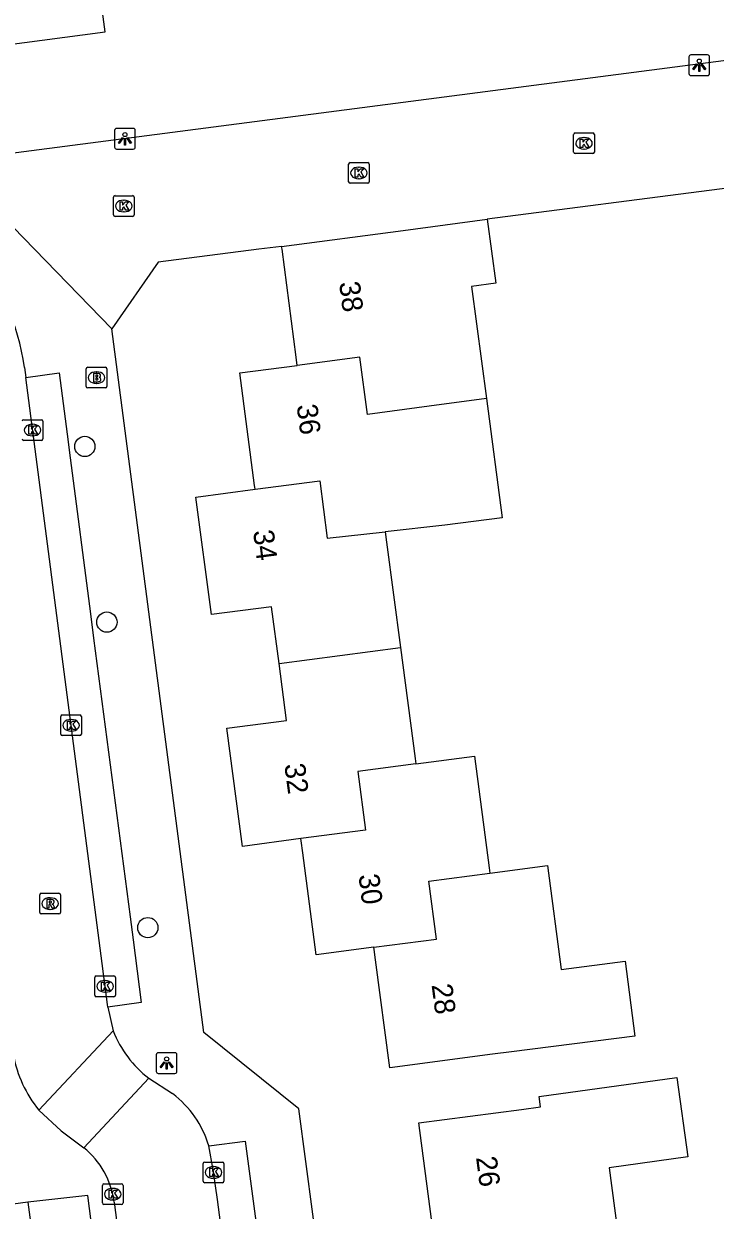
# Model space of a CAD drawing. Extents: x 158474 to 159560, y 388525 to 389605.
# Drawn here: x 159414.7 to 159448.1, y 388953.6 to 389010.9 of the extents above; entities that cross this region are included whole.
import ezdxf

# ---------------------------------------------------------------- set-up
doc = ezdxf.new("R2010")
doc.units = 0
for name, color, linetype in [('IMGEO_Boom', 7, 'Continuous'), ('IMGEO_Brandkraan', 7, 'Continuous'), ('IMGEO_Kolk', 7, 'Continuous'), ('IMGEO_Lichtpunt', 7, 'Continuous'), ('IMGEO_Pand', 7, 'Continuous'), ('IMGEO_Pand_nummerreeks', 7, 'Continuous'), ('IMGEO_Rijbaan_lokaal_open', 7, 'Continuous'), ('IMGEO_Rioolput', 7, 'Continuous'), ('IMGEO_Voetpad_open', 7, 'Continuous')]:
    doc.layers.add(name, color=color, linetype=linetype)

msp = doc.modelspace()

# ---------------------------------------------------------------- linework, layer by layer
at = {"layer": 'IMGEO_Boom'}
for centre in [(159417.674, 388990.471), (159418.741, 388981.982), (159420.717, 388967.215)]:
    msp.add_circle(centre, 0.489, dxfattribs=at)
at = {"layer": 'IMGEO_Brandkraan'}
for p, q in [((159417.813, 388994.298), (159418.665, 388994.298)), ((159417.738, 388993.372), (159417.738, 388994.224)), ((159418.226, 388994.078), (159418.251, 388994.078)), ((159418.739, 388994.224), (159418.739, 388993.372)), ((159418.665, 388993.298), (159417.813, 388993.298)), ((159418.249, 388993.518), (159418.224, 388993.518))]:
    msp.add_line(p, q, dxfattribs=at)
for points in [[(159417.813, 388994.298), (159418.665, 388994.298)], [(159417.738, 388993.372), (159417.738, 388994.224)], [(159418.086, 388993.998), (159418.086, 388993.598), (159418.299, 388993.598)], [(159418.317, 388993.998), (159418.086, 388993.998)], [(159418.265, 388993.917), (159418.211, 388993.917), (159418.211, 388993.841)], [(159418.211, 388993.841), (159418.264, 388993.841)], [(159418.273, 388993.765), (159418.211, 388993.765), (159418.211, 388993.684)], [(159418.739, 388994.224), (159418.739, 388993.372)], [(159418.665, 388993.298), (159417.813, 388993.298)], [(159418.211, 388993.684), (159418.273, 388993.684)]]:
    msp.add_lwpolyline(points, dxfattribs=at)
for centre, radius, start, end in [((159417.815, 388994.222), 0.0765, 91.55205, 178.44795), ((159417.815, 388994.222), 0.0765, 91.55205, 178.44795), ((159418.663, 388994.222), 0.0765, 1.55205, 88.44795), ((159418.663, 388994.222), 0.0765, 1.55205, 88.44795), ((159418.266, 388993.879), 0.0379, 267.82845, 90.93552), ((159418.274, 388993.724), 0.0404, 269.87594, 90.50774), ((159418.321, 388993.853), 0.145, 59.4692, 91.53667), ((159418.346, 388993.9), 0.0922, 285.51372, 58.15012), ((159418.351, 388993.708), 0.105, 301.31148, 78.98903), ((159417.815, 388993.374), 0.0765, 181.55205, 268.44795), ((159417.815, 388993.374), 0.0765, 181.55205, 268.44795), ((159418.305, 388993.849), 0.251, 268.66757, 293.53466), ((159418.663, 388993.374), 0.0765, 271.55205, 358.44795), ((159418.663, 388993.374), 0.0765, 271.55205, 358.44795)]:
    msp.add_arc(centre, radius, start, end, dxfattribs=at)
for centre, major_axis, ratio, start_param, end_param in [((159418.225, 388993.798), (-0.387, 0.002), 0.722429, 4.712389, 7.853982), ((159418.25, 388993.798), (-0.39, 0.002), 0.717154, 1.570796, 4.712389)]:
    msp.add_ellipse(centre, major_axis=major_axis, ratio=ratio, start_param=start_param, end_param=end_param, dxfattribs=at)
at = {"layer": 'IMGEO_Kolk'}
for p, q in [((159441.29, 389004.697), (159441.29, 389005.549)), ((159441.365, 389005.623), (159442.217, 389005.623)), ((159441.778, 389005.403), (159441.803, 389005.403)), ((159442.291, 389005.549), (159442.291, 389004.697)), ((159442.217, 389004.623), (159441.365, 389004.623)), ((159441.801, 389004.843), (159441.776, 389004.843)), ((159430.415, 389003.263), (159430.415, 389004.115)), ((159430.49, 389004.189), (159431.342, 389004.189)), ((159431.416, 389004.115), (159431.416, 389003.263)), ((159430.903, 389003.969), (159430.928, 389003.969)), ((159431.342, 389003.189), (159430.49, 389003.189)), ((159430.926, 389003.409), (159430.901, 389003.409)), ((159419.058, 389001.665), (159419.058, 389002.517)), ((159419.133, 389002.591), (159419.985, 389002.591)), ((159419.546, 389002.371), (159419.571, 389002.371)), ((159420.059, 389002.517), (159420.059, 389001.665)), ((159419.569, 389001.811), (159419.544, 389001.811)), ((159419.985, 389001.591), (159419.133, 389001.591)), ((159414.723, 388991.763), (159415.575, 388991.763)), ((159415.136, 388991.543), (159415.161, 388991.543)), ((159415.649, 388991.689), (159415.649, 388990.837)), ((159415.159, 388990.983), (159415.134, 388990.983)), ((159415.575, 388990.763), (159414.723, 388990.763)), ((159416.509, 388976.568), (159416.509, 388977.42)), ((159416.584, 388977.494), (159417.436, 388977.494)), ((159416.997, 388977.274), (159417.022, 388977.274)), ((159417.51, 388977.42), (159417.51, 388976.568)), ((159417.02, 388976.714), (159416.995, 388976.714)), ((159417.436, 388976.494), (159416.584, 388976.494)), ((159418.154, 388963.952), (159418.154, 388964.804)), ((159418.229, 388964.878), (159419.081, 388964.878)), ((159418.642, 388964.658), (159418.667, 388964.658)), ((159419.155, 388964.804), (159419.155, 388963.952)), ((159418.665, 388964.098), (159418.64, 388964.098)), ((159419.081, 388963.878), (159418.229, 388963.878)), ((159423.466, 388955.884), (159424.318, 388955.884)), ((159423.391, 388954.958), (159423.391, 388955.81)), ((159423.879, 388955.664), (159423.904, 388955.664)), ((159424.392, 388955.81), (159424.392, 388954.958)), ((159418.521, 388953.908), (159418.521, 388954.76)), ((159418.596, 388954.834), (159419.448, 388954.834)), ((159419.522, 388954.76), (159419.522, 388953.908)), ((159424.318, 388954.884), (159423.466, 388954.884)), ((159423.902, 388955.104), (159423.877, 388955.104)), ((159419.009, 388954.614), (159419.034, 388954.614)), ((159419.448, 388953.834), (159418.596, 388953.834)), ((159419.032, 388954.054), (159419.007, 388954.054))]:
    msp.add_line(p, q, dxfattribs=at)
for points in [[(159441.29, 389004.697), (159441.29, 389005.549)], [(159441.365, 389005.623), (159442.217, 389005.623)], [(159441.611, 389005.323), (159441.734, 389005.323), (159441.734, 389005.172), (159441.864, 389005.323), (159442.028, 389005.323), (159441.882, 389005.172), (159442.035, 389004.923), (159441.883, 389004.923), (159441.798, 389005.087), (159441.734, 389005.02), (159441.734, 389004.923), (159441.611, 389004.923), (159441.611, 389005.323)], [(159442.291, 389005.549), (159442.291, 389004.697)], [(159442.217, 389004.623), (159441.365, 389004.623)], [(159430.415, 389003.263), (159430.415, 389004.115)], [(159430.49, 389004.189), (159431.342, 389004.189)], [(159431.416, 389004.115), (159431.416, 389003.263)], [(159430.736, 389003.889), (159430.859, 389003.889), (159430.859, 389003.738), (159430.989, 389003.889), (159431.153, 389003.889), (159431.007, 389003.738), (159431.16, 389003.489), (159431.008, 389003.489), (159430.923, 389003.653), (159430.859, 389003.586), (159430.859, 389003.489), (159430.736, 389003.489), (159430.736, 389003.889)], [(159431.342, 389003.189), (159430.49, 389003.189)], [(159419.058, 389001.665), (159419.058, 389002.517)], [(159419.133, 389002.591), (159419.985, 389002.591)], [(159420.059, 389002.517), (159420.059, 389001.665)], [(159419.379, 389002.291), (159419.502, 389002.291), (159419.502, 389002.14), (159419.632, 389002.291), (159419.796, 389002.291), (159419.65, 389002.14), (159419.803, 389001.891), (159419.651, 389001.891), (159419.566, 389002.055), (159419.502, 389001.988), (159419.502, 389001.891), (159419.379, 389001.891), (159419.379, 389002.291)], [(159419.985, 389001.591), (159419.133, 389001.591)], [(159414.723, 388991.763), (159415.575, 388991.763)], [(159414.969, 388991.463), (159415.092, 388991.463), (159415.092, 388991.312), (159415.222, 388991.463), (159415.386, 388991.463), (159415.24, 388991.312), (159415.393, 388991.063), (159415.241, 388991.063), (159415.156, 388991.227), (159415.092, 388991.16), (159415.092, 388991.063), (159414.969, 388991.063), (159414.969, 388991.463)], [(159415.649, 388991.689), (159415.649, 388990.837)], [(159415.575, 388990.763), (159414.723, 388990.763)], [(159416.509, 388976.568), (159416.509, 388977.42)], [(159416.584, 388977.494), (159417.436, 388977.494)], [(159416.83, 388977.194), (159416.953, 388977.194), (159416.953, 388977.043), (159417.083, 388977.194), (159417.247, 388977.194), (159417.101, 388977.043), (159417.254, 388976.794), (159417.102, 388976.794), (159417.017, 388976.958), (159416.953, 388976.891), (159416.953, 388976.794), (159416.83, 388976.794), (159416.83, 388977.194)], [(159417.51, 388977.42), (159417.51, 388976.568)], [(159417.436, 388976.494), (159416.584, 388976.494)], [(159418.154, 388963.952), (159418.154, 388964.804)], [(159418.229, 388964.878), (159419.081, 388964.878)], [(159418.475, 388964.578), (159418.598, 388964.578), (159418.598, 388964.427), (159418.728, 388964.578), (159418.892, 388964.578), (159418.746, 388964.427), (159418.899, 388964.178), (159418.747, 388964.178), (159418.662, 388964.342), (159418.598, 388964.275), (159418.598, 388964.178), (159418.475, 388964.178), (159418.475, 388964.578)], [(159419.155, 388964.804), (159419.155, 388963.952)], [(159419.081, 388963.878), (159418.229, 388963.878)], [(159423.466, 388955.884), (159424.318, 388955.884)], [(159423.391, 388954.958), (159423.391, 388955.81)], [(159423.712, 388955.584), (159423.835, 388955.584), (159423.835, 388955.433), (159423.965, 388955.584), (159424.129, 388955.584), (159423.983, 388955.433), (159424.136, 388955.184), (159423.984, 388955.184), (159423.899, 388955.348), (159423.835, 388955.281), (159423.835, 388955.184), (159423.712, 388955.184), (159423.712, 388955.584)], [(159424.392, 388955.81), (159424.392, 388954.958)], [(159418.521, 388953.908), (159418.521, 388954.76)], [(159418.596, 388954.834), (159419.448, 388954.834)], [(159419.522, 388954.76), (159419.522, 388953.908)], [(159424.318, 388954.884), (159423.466, 388954.884)], [(159418.842, 388954.534), (159418.965, 388954.534), (159418.965, 388954.383), (159419.095, 388954.534), (159419.259, 388954.534), (159419.113, 388954.383), (159419.266, 388954.134), (159419.114, 388954.134), (159419.029, 388954.298), (159418.965, 388954.231), (159418.965, 388954.134), (159418.842, 388954.134), (159418.842, 388954.534)], [(159419.448, 388953.834), (159418.596, 388953.834)]]:
    msp.add_lwpolyline(points, dxfattribs=at)
for centre, start, end in [((159441.367, 389005.547), 91.55205, 178.44795), ((159441.367, 389005.547), 91.55205, 178.44795), ((159442.215, 389005.547), 1.55205, 88.44795), ((159442.215, 389005.547), 1.55205, 88.44795), ((159441.367, 389004.699), 181.55205, 268.44795), ((159441.367, 389004.699), 181.55205, 268.44795), ((159442.215, 389004.699), 271.55205, 358.44795), ((159442.215, 389004.699), 271.55205, 358.44795), ((159430.492, 389004.113), 91.55205, 178.44795), ((159430.492, 389004.113), 91.55205, 178.44795), ((159431.34, 389004.113), 1.55205, 88.44795), ((159431.34, 389004.113), 1.55205, 88.44795), ((159430.492, 389003.265), 181.55205, 268.44795), ((159430.492, 389003.265), 181.55205, 268.44795), ((159431.34, 389003.265), 271.55205, 358.44795), ((159431.34, 389003.265), 271.55205, 358.44795), ((159419.135, 389002.515), 91.55205, 178.44795), ((159419.135, 389002.515), 91.55205, 178.44795), ((159419.983, 389002.515), 1.55205, 88.44795), ((159419.983, 389002.515), 1.55205, 88.44795), ((159419.135, 389001.667), 181.55205, 268.44795), ((159419.135, 389001.667), 181.55205, 268.44795), ((159419.983, 389001.667), 271.55205, 358.44795), ((159419.983, 389001.667), 271.55205, 358.44795), ((159414.725, 388991.687), 91.55205, 178.44795), ((159414.725, 388991.687), 91.55205, 178.44795), ((159415.573, 388991.687), 1.55205, 88.44795), ((159415.573, 388991.687), 1.55205, 88.44795), ((159414.725, 388990.839), 181.55205, 268.44795), ((159414.725, 388990.839), 181.55205, 268.44795), ((159415.573, 388990.839), 271.55205, 358.44795), ((159415.573, 388990.839), 271.55205, 358.44795), ((159416.586, 388977.418), 91.55205, 178.44795), ((159416.586, 388977.418), 91.55205, 178.44795), ((159417.434, 388977.418), 1.55205, 88.44795), ((159417.434, 388977.418), 1.55205, 88.44795), ((159416.586, 388976.57), 181.55205, 268.44795), ((159416.586, 388976.57), 181.55205, 268.44795), ((159417.434, 388976.57), 271.55205, 358.44795), ((159417.434, 388976.57), 271.55205, 358.44795), ((159418.231, 388964.802), 91.55205, 178.44795), ((159418.231, 388964.802), 91.55205, 178.44795), ((159419.079, 388964.802), 1.55205, 88.44795), ((159419.079, 388964.802), 1.55205, 88.44795), ((159418.231, 388963.954), 181.55205, 268.44795), ((159418.231, 388963.954), 181.55205, 268.44795), ((159419.079, 388963.954), 271.55205, 358.44795), ((159419.079, 388963.954), 271.55205, 358.44795), ((159423.468, 388955.808), 91.55205, 178.44795), ((159423.468, 388955.808), 91.55205, 178.44795), ((159424.316, 388955.808), 1.55205, 88.44795), ((159424.316, 388955.808), 1.55205, 88.44795), ((159418.598, 388954.758), 91.55205, 178.44795), ((159418.598, 388954.758), 91.55205, 178.44795), ((159419.446, 388954.758), 1.55205, 88.44795), ((159419.446, 388954.758), 1.55205, 88.44795), ((159423.468, 388954.96), 181.55205, 268.44795), ((159423.468, 388954.96), 181.55205, 268.44795), ((159424.316, 388954.96), 271.55205, 358.44795), ((159424.316, 388954.96), 271.55205, 358.44795), ((159418.598, 388953.91), 181.55205, 268.44795), ((159418.598, 388953.91), 181.55205, 268.44795), ((159419.446, 388953.91), 271.55205, 358.44795), ((159419.446, 388953.91), 271.55205, 358.44795)]:
    msp.add_arc(centre, 0.0765, start, end, dxfattribs=at)
for centre, major_axis, ratio, start_param, end_param in [((159441.777, 389005.123), (-0.387, 0.002), 0.722429, 4.712389, 7.853982), ((159441.802, 389005.123), (-0.39, 0.002), 0.717154, 1.570796, 4.712389), ((159430.902, 389003.689), (-0.387, 0.002), 0.722429, 4.712389, 7.853982), ((159430.927, 389003.689), (-0.39, 0.002), 0.717154, 1.570796, 4.712389), ((159419.545, 389002.091), (-0.387, 0.002), 0.722429, 4.712389, 7.853982), ((159419.57, 389002.091), (-0.39, 0.002), 0.717154, 1.570796, 4.712389), ((159415.135, 388991.263), (-0.387, 0.002), 0.722429, 4.712389, 7.853982), ((159415.16, 388991.263), (-0.39, 0.002), 0.717154, 1.570796, 4.712389), ((159416.996, 388976.994), (-0.387, 0.002), 0.722429, 4.712389, 7.853982), ((159417.021, 388976.994), (-0.39, 0.002), 0.717154, 1.570796, 4.712389), ((159418.641, 388964.378), (-0.387, 0.002), 0.722429, 4.712389, 7.853982), ((159418.666, 388964.378), (-0.39, 0.002), 0.717154, 1.570796, 4.712389), ((159423.878, 388955.384), (-0.387, 0.002), 0.722429, 4.712389, 7.853982), ((159423.903, 388955.384), (-0.39, 0.002), 0.717154, 1.570796, 4.712389), ((159419.008, 388954.334), (-0.387, 0.002), 0.722429, 4.712389, 7.853982), ((159419.033, 388954.334), (-0.39, 0.002), 0.717154, 1.570796, 4.712389)]:
    msp.add_ellipse(centre, major_axis=major_axis, ratio=ratio, start_param=start_param, end_param=end_param, dxfattribs=at)
at = {"layer": 'IMGEO_Lichtpunt'}
for p, q in [((159446.858, 389009.298), (159446.858, 389008.491)), ((159446.858, 389009.298), (159446.858, 389008.491)), ((159447.76, 389009.393), (159446.952, 389009.393)), ((159447.76, 389009.393), (159446.952, 389009.393)), ((159447.854, 389008.491), (159447.854, 389009.298)), ((159447.854, 389008.491), (159447.854, 389009.298)), ((159446.952, 389008.397), (159447.76, 389008.397)), ((159446.952, 389008.397), (159447.76, 389008.397)), ((159420.015, 389005.841), (159419.207, 389005.841)), ((159420.015, 389005.841), (159419.207, 389005.841)), ((159419.113, 389005.746), (159419.113, 389004.939)), ((159419.113, 389005.746), (159419.113, 389004.939)), ((159420.109, 389004.939), (159420.109, 389005.746)), ((159420.109, 389004.939), (159420.109, 389005.746)), ((159419.207, 389004.845), (159420.015, 389004.845)), ((159419.207, 389004.845), (159420.015, 389004.845)), ((159421.128, 388961.073), (159421.128, 388960.266)), ((159421.128, 388961.073), (159421.128, 388960.266)), ((159422.03, 388961.168), (159421.222, 388961.168)), ((159422.03, 388961.168), (159421.222, 388961.168)), ((159422.124, 388960.266), (159422.124, 388961.073)), ((159422.124, 388960.266), (159422.124, 388961.073)), ((159421.222, 388960.172), (159422.03, 388960.172)), ((159421.222, 388960.172), (159422.03, 388960.172))]:
    msp.add_line(p, q, dxfattribs=at)
for points in [[(159447.232, 389008.962), (159447.271, 389008.934), (159447.083, 389008.672), (159447.045, 389008.699), (159447.232, 389008.962)], [(159447.334, 389008.914), (159447.381, 389008.914), (159447.381, 389008.592), (159447.334, 389008.592), (159447.334, 389008.914)], [(159447.444, 389008.934), (159447.482, 389008.961), (159447.669, 389008.699), (159447.63, 389008.671), (159447.444, 389008.934)], [(159419.487, 389005.41), (159419.526, 389005.382), (159419.338, 389005.12), (159419.3, 389005.147), (159419.487, 389005.41)], [(159419.589, 389005.362), (159419.636, 389005.362), (159419.636, 389005.04), (159419.589, 389005.04), (159419.589, 389005.362)], [(159419.699, 389005.382), (159419.737, 389005.409), (159419.924, 389005.147), (159419.885, 389005.119), (159419.699, 389005.382)], [(159421.502, 388960.737), (159421.541, 388960.709), (159421.353, 388960.447), (159421.315, 388960.474), (159421.502, 388960.737)], [(159421.604, 388960.689), (159421.651, 388960.689), (159421.651, 388960.367), (159421.604, 388960.367), (159421.604, 388960.689)], [(159421.714, 388960.709), (159421.752, 388960.736), (159421.939, 388960.474), (159421.9, 388960.446), (159421.714, 388960.709)]]:
    msp.add_lwpolyline(points, dxfattribs=at)
for centre in [(159447.357, 389009.096), (159419.612, 389005.544), (159421.627, 388960.871)]:
    msp.add_circle(centre, 0.0994, dxfattribs=at)
for centre, start, end in [((159446.952, 389009.298), 90, 180), ((159446.952, 389009.298), 90, 180), ((159447.76, 389009.298), 0, 90), ((159447.76, 389009.298), 0, 90), ((159446.952, 389008.491), 180, 270), ((159446.952, 389008.491), 180, 270), ((159447.76, 389008.491), 270, 0), ((159447.76, 389008.491), 270, 360), ((159419.207, 389005.746), 90, 180), ((159419.207, 389005.746), 90, 180), ((159420.015, 389005.746), 0, 90), ((159420.015, 389005.746), 0, 90), ((159419.207, 389004.939), 180, 270), ((159419.207, 389004.939), 180, 270), ((159420.015, 389004.939), 270, 0), ((159420.015, 389004.939), 270, 360), ((159421.222, 388961.073), 90, 180), ((159421.222, 388961.073), 90, 180), ((159422.03, 388961.073), 0, 90), ((159422.03, 388961.073), 0, 90), ((159421.222, 388960.266), 180, 270), ((159421.222, 388960.266), 180, 270), ((159422.03, 388960.266), 270, 0), ((159422.03, 388960.266), 270, 360)]:
    msp.add_arc(centre, 0.0946, start, end, dxfattribs=at)
at = {"layer": 'IMGEO_Pand'}
for points in [[(159412.971, 389009.753), (159413.121, 389009.773), (159413.663, 389009.844), (159418.656, 389010.502), (159418.286, 389013.316)], [(159427.182, 389000.141), (159433.053, 389000.914), (159437.117, 389001.449)], [(159437.117, 389001.449), (159437.525, 388998.356), (159436.361, 388998.203), (159437.074, 388992.785)], [(159427.94, 388994.391), (159427.889, 388994.779), (159427.201, 389000), (159427.182, 389000.141)], [(159425.897, 388988.401), (159425.884, 388988.501), (159425.873, 388988.584), (159425.156, 388994.026), (159427.94, 388994.391)], [(159437.074, 388992.785), (159434.316, 388992.413), (159431.327, 388992.021), (159430.964, 388994.788), (159427.94, 388994.391)], [(159437.074, 388992.785), (159437.832, 388987.029), (159435.073, 388986.666), (159432.185, 388986.346)], [(159425.897, 388988.401), (159429.022, 388988.811), (159429.386, 388986.035), (159432.185, 388986.346)], [(159427.057, 388979.978), (159426.695, 388982.727), (159423.787, 388982.344), (159423.039, 388988.026), (159425.897, 388988.401)], [(159432.185, 388986.346), (159432.251, 388985.843), (159432.922, 388980.752)], [(159427.057, 388979.978), (159432.922, 388980.752)], [(159432.922, 388980.752), (159433.628, 388975.389), (159433.663, 388975.128)], [(159428.117, 388971.519), (159425.288, 388971.144), (159424.537, 388976.85), (159427.419, 388977.229), (159427.057, 388979.978)], [(159433.663, 388975.128), (159436.499, 388975.501), (159437.208, 388970.113), (159437.243, 388969.852)], [(159433.663, 388975.128), (159430.861, 388974.759), (159431.235, 388971.932), (159428.117, 388971.519)], [(159431.642, 388966.264), (159428.857, 388965.899), (159428.207, 388970.835), (159428.13, 388971.418), (159428.117, 388971.519)], [(159437.243, 388969.852), (159440.024, 388970.219), (159440.686, 388965.195), (159443.777, 388965.589), (159444.238, 388961.976), (159438.295, 388961.219), (159437.366, 388961.097), (159432.408, 388960.444), (159431.722, 388965.655), (159431.655, 388966.164), (159431.642, 388966.264)], [(159431.642, 388966.264), (159434.657, 388966.659), (159434.289, 388969.463), (159437.243, 388969.852)], [(159434.563, 388952.051), (159434.501, 388952.519), (159433.809, 388957.777), (159438.767, 388958.43), (159439.691, 388958.552), (159439.622, 388959.061), (159446.28, 388959.968), (159446.803, 388956.13), (159443.003, 388955.612), (159443.693, 388950.371), (159440.909, 388950.005)], [(159414.92, 388953.949), (159415.368, 388950.546), (159415.693, 388948.081), (159412.812, 388947.701), (159413.166, 388945.013)], [(159414.92, 388953.949), (159413.865, 388953.81)]]:
    msp.add_lwpolyline(points, dxfattribs=at)
at = {"layer": 'IMGEO_Rijbaan_lokaal_open'}
for points in [[(159458.935, 389010.466), (159411.125, 389004.244)], [(159418.979, 388996.152), (159415.244, 389000), (159411.125, 389004.244)], [(159451.075, 389003.261), (159448.339, 389002.906), (159437.117, 389001.449)], [(159427.182, 389000.141), (159426.074, 389000), (159421.212, 388999.381), (159418.979, 388996.152)], [(159414.756, 388994.284), (159414.818, 388993.811)], [(159418.782, 388963.379), (159418.771, 388963.502), (159414.818, 388993.811)], [(159418.782, 388963.379), (159419.045, 388962.229)], [(159415.456, 388958.395), (159419.045, 388962.229)], [(159417.618, 388956.578), (159420.762, 388959.937)], [(159420.762, 388959.937), (159421.914, 388959.195)], [(159415.456, 388958.395), (159416.529, 388957.388), (159417.618, 388956.578)], [(159428.532, 388919.998), (159424.08, 388954.075), (159423.874, 388955.513), (159423.667, 388956.667)], [(159419.087, 388953.953), (159423.686, 388918.255)]]:
    msp.add_lwpolyline(points, dxfattribs=at)
for centre, radius, start, end in [((159404.245, 388992.874), 10.605, 7.64135, 42.22001), ((159423.964, 388964.125), 5.271, 201.07657, 232.5992), ((159419.938, 388962.083), 5.804, 189.99976, 219.44745), ((159418.869, 388955.212), 5.014, 16.87429, 52.60319), ((159415.139, 388953.467), 3.978, 7.01813, 51.44628)]:
    msp.add_arc(centre, radius, start, end, dxfattribs=at)
at = {"layer": 'IMGEO_Rioolput'}
for p, q in [((159415.496, 388967.951), (159415.496, 388968.803)), ((159415.571, 388968.877), (159416.423, 388968.877)), ((159415.984, 388968.657), (159416.009, 388968.657)), ((159416.497, 388968.803), (159416.497, 388967.951)), ((159416.007, 388968.097), (159415.982, 388968.097)), ((159416.423, 388967.877), (159415.571, 388967.877))]:
    msp.add_line(p, q, dxfattribs=at)
for points in [[(159415.496, 388967.951), (159415.496, 388968.803)], [(159415.571, 388968.877), (159416.423, 388968.877)], [(159416.085, 388968.575), (159415.833, 388968.577), (159415.833, 388968.177)], [(159416.011, 388968.496), (159415.957, 388968.496), (159415.957, 388968.415)], [(159416.497, 388968.803), (159416.497, 388967.951)], [(159415.833, 388968.177), (159415.957, 388968.177), (159415.957, 388968.339), (159415.968, 388968.339)], [(159415.957, 388968.415), (159416.009, 388968.415)], [(159416.015, 388968.31), (159416.086, 388968.177), (159416.226, 388968.177), (159416.161, 388968.303)], [(159416.423, 388967.877), (159415.571, 388967.877)]]:
    msp.add_lwpolyline(points, dxfattribs=at)
for centre, radius, start, end in [((159415.573, 388968.801), 0.0765, 91.55205, 178.44795), ((159415.573, 388968.801), 0.0765, 91.55205, 178.44795), ((159416.017, 388968.4), 0.0964, 77.00612, 93.18647), ((159416.031, 388968.457), 0.0378, 276.66336, 79.67722), ((159416.084, 388968.465), 0.109, 350.36119, 89.41601), ((159416.421, 388968.801), 0.0765, 1.55205, 88.44795), ((159416.421, 388968.801), 0.0765, 1.55205, 88.44795), ((159415.573, 388967.953), 0.0765, 181.55205, 268.44795), ((159415.573, 388967.953), 0.0765, 181.55205, 268.44795), ((159415.967, 388968.286), 0.0533, 26.02933, 88.69889), ((159415.993, 388968.604), 0.19, 274.7715, 282.96867), ((159416.082, 388968.465), 0.112, 277.58423, 350.98172), ((159416.066, 388968.25), 0.108, 29.51342, 73.79051), ((159416.421, 388967.953), 0.0765, 271.55205, 358.44795), ((159416.421, 388967.953), 0.0765, 271.55205, 358.44795)]:
    msp.add_arc(centre, radius, start, end, dxfattribs=at)
for centre, major_axis, ratio, start_param, end_param in [((159415.983, 388968.377), (-0.387, 0.002), 0.722429, 4.712389, 7.853982), ((159416.008, 388968.377), (-0.39, 0.002), 0.717154, 1.570796, 4.712389)]:
    msp.add_ellipse(centre, major_axis=major_axis, ratio=ratio, start_param=start_param, end_param=end_param, dxfattribs=at)
at = {"layer": 'IMGEO_Voetpad_open'}
for points in [[(159429.698, 388945.731), (159428.017, 388958.451), (159423.422, 388962.148), (159418.979, 388996.152)], [(159414.818, 388993.811), (159416.43, 388994.022), (159416.816, 388991.06), (159416.964, 388989.926), (159417.947, 388982.389), (159418.101, 388981.212), (159419.859, 388967.732), (159420.003, 388966.625), (159420.399, 388963.59), (159418.782, 388963.379)], [(159423.667, 388956.667), (159425.426, 388956.897), (159426.125, 388951.586), (159426.274, 388950.452), (159428.607, 388932.713), (159428.756, 388931.579), (159430.25, 388920.222), (159428.532, 388919.998)], [(159422.384, 388918.673), (159417.813, 388954.276), (159414.92, 388953.949)]]:
    msp.add_lwpolyline(points, dxfattribs=at)

# ---------------------------------------------------------------- texts
at = {"layer": 'IMGEO_Pand_nummerreeks'}
for s, rotation, p in [('38', 277.50554, (159429.954, 388998.39)), ('36', 277.51127, (159427.903, 388992.46)), ('34', 277.49981, (159425.797, 388986.382)), ('32', 277.49981, (159427.309, 388975.098)), ('30', 277.49981, (159430.891, 388969.753)), ('28', 277.49981, (159434.423, 388964.449)), ('26', 277.49981, (159436.57, 388956.111))]:
    msp.add_text(s, height=1, rotation=rotation, dxfattribs=at).set_placement(p)

doc.saveas('drawing.dxf')
